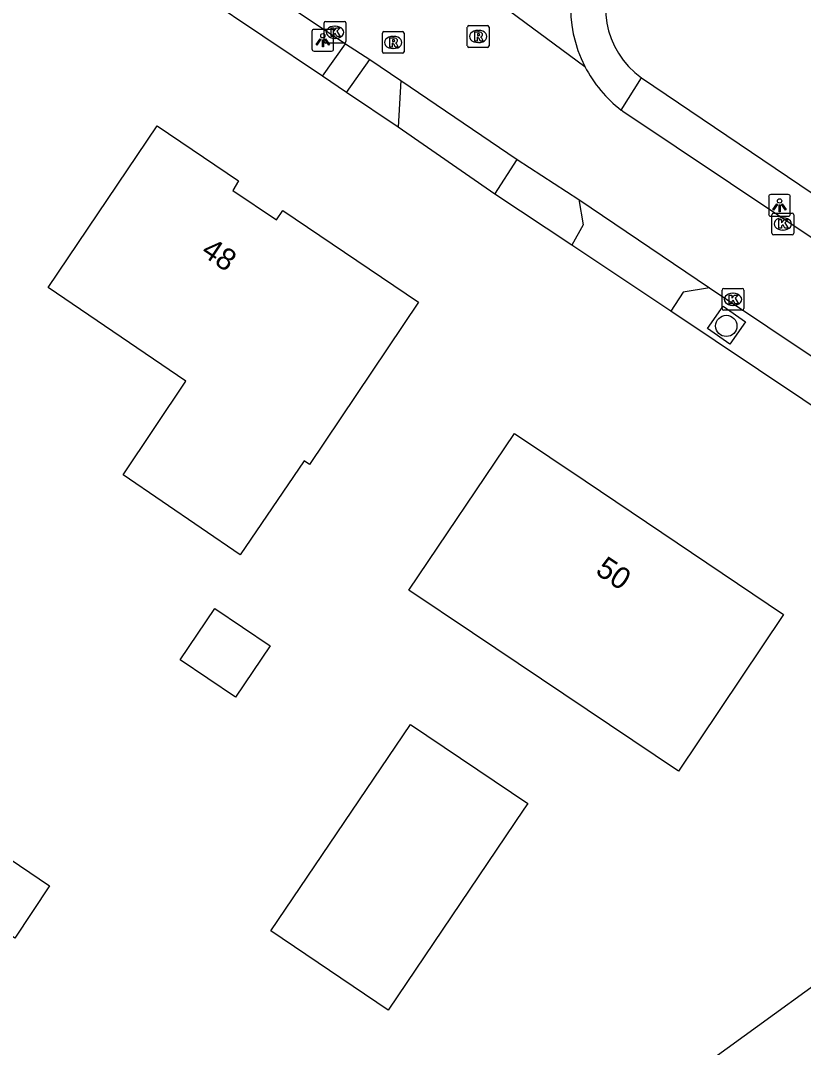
# Model space of a CAD drawing. Extents: x 163268 to 164360, y 381529 to 382285.
# Drawn here: x 164107.13 to 164143.15, y 381704.76 to 381751.97 of the extents above; entities that cross this region are included whole.
import ezdxf

# ---------------------------------------------------------------- set-up
doc = ezdxf.new("R2010")
doc.units = 0
for name, color, linetype in [('IMGEO_Boom', 7, 'Continuous'), ('IMGEO_Groenvoorziening', 7, 'Continuous'), ('IMGEO_Kolk', 7, 'Continuous'), ('IMGEO_Lichtpunt', 7, 'Continuous'), ('IMGEO_Pand', 7, 'Continuous'), ('IMGEO_Pand_nummerreeks', 7, 'Continuous'), ('IMGEO_Rijbaan_lokaal_open', 7, 'Continuous'), ('IMGEO_Rioolput', 7, 'Continuous'), ('IMGEO_Voetpad_halfverhard', 7, 'Continuous'), ('IMGEO_Voetpad_open', 7, 'Continuous')]:
    doc.layers.add(name, color=color, linetype=linetype)

msp = doc.modelspace()

# ---------------------------------------------------------------- linework, layer by layer
at = {"layer": 'IMGEO_Boom'}
msp.add_circle((164139.601, 381737.93), 0.489, dxfattribs=at)
at = {"layer": 'IMGEO_Groenvoorziening'}
msp.add_lwpolyline([(164146.786, 381709.887), (164104.06, 381678.938)], dxfattribs=at)
at = {"layer": 'IMGEO_Kolk'}
for p, q in [((164121.099, 381751.002), (164121.099, 381751.854)), ((164121.174, 381751.928), (164122.026, 381751.928)), ((164121.587, 381751.708), (164121.612, 381751.708)), ((164122.1, 381751.854), (164122.1, 381751.002)), ((164121.61, 381751.148), (164121.585, 381751.148)), ((164122.026, 381750.928), (164121.174, 381750.928)), ((164141.703, 381742.19), (164141.703, 381743.042)), ((164141.778, 381743.116), (164142.63, 381743.116)), ((164142.704, 381743.042), (164142.704, 381742.19)), ((164142.191, 381742.896), (164142.216, 381742.896)), ((164142.63, 381742.116), (164141.778, 381742.116)), ((164142.214, 381742.336), (164142.189, 381742.336)), ((164139.41, 381738.723), (164139.41, 381739.575)), ((164139.485, 381739.649), (164140.337, 381739.649)), ((164139.898, 381739.429), (164139.923, 381739.429)), ((164140.411, 381739.575), (164140.411, 381738.723)), ((164139.921, 381738.869), (164139.896, 381738.869)), ((164140.337, 381738.649), (164139.485, 381738.649))]:
    msp.add_line(p, q, dxfattribs=at)
for points in [[(164121.099, 381751.002), (164121.099, 381751.854)], [(164121.174, 381751.928), (164122.026, 381751.928)], [(164121.42, 381751.628), (164121.543, 381751.628), (164121.543, 381751.477), (164121.673, 381751.628), (164121.837, 381751.628), (164121.691, 381751.477), (164121.844, 381751.228), (164121.692, 381751.228), (164121.607, 381751.392), (164121.543, 381751.325), (164121.543, 381751.228), (164121.42, 381751.228), (164121.42, 381751.628)], [(164122.1, 381751.854), (164122.1, 381751.002)], [(164122.026, 381750.928), (164121.174, 381750.928)], [(164141.703, 381742.19), (164141.703, 381743.042)], [(164141.778, 381743.116), (164142.63, 381743.116)], [(164142.704, 381743.042), (164142.704, 381742.19)], [(164142.024, 381742.816), (164142.147, 381742.816), (164142.147, 381742.665), (164142.277, 381742.816), (164142.441, 381742.816), (164142.295, 381742.665), (164142.448, 381742.416), (164142.296, 381742.416), (164142.211, 381742.58), (164142.147, 381742.513), (164142.147, 381742.416), (164142.024, 381742.416), (164142.024, 381742.816)], [(164142.63, 381742.116), (164141.778, 381742.116)], [(164139.41, 381738.723), (164139.41, 381739.575)], [(164139.485, 381739.649), (164140.337, 381739.649)], [(164139.731, 381739.349), (164139.854, 381739.349), (164139.854, 381739.198), (164139.984, 381739.349), (164140.148, 381739.349), (164140.002, 381739.198), (164140.155, 381738.949), (164140.003, 381738.949), (164139.918, 381739.113), (164139.854, 381739.046), (164139.854, 381738.949), (164139.731, 381738.949), (164139.731, 381739.349)], [(164140.411, 381739.575), (164140.411, 381738.723)], [(164140.337, 381738.649), (164139.485, 381738.649)]]:
    msp.add_lwpolyline(points, dxfattribs=at)
for centre, start, end in [((164121.176, 381751.852), 91.552, 178.448), ((164121.176, 381751.852), 91.552, 178.448), ((164122.024, 381751.852), 1.552, 88.448), ((164122.024, 381751.852), 1.552, 88.448), ((164121.176, 381751.004), 181.552, 268.448), ((164121.176, 381751.004), 181.552, 268.448), ((164122.024, 381751.004), 271.552, 358.448), ((164122.024, 381751.004), 271.552, 358.448), ((164141.78, 381743.04), 91.552, 178.448), ((164141.78, 381743.04), 91.552, 178.448), ((164142.628, 381743.04), 1.552, 88.448), ((164142.628, 381743.04), 1.552, 88.448), ((164141.78, 381742.192), 181.552, 268.448), ((164141.78, 381742.192), 181.552, 268.448), ((164142.628, 381742.192), 271.552, 358.448), ((164142.628, 381742.192), 271.552, 358.448), ((164139.487, 381739.573), 91.552, 178.448), ((164139.487, 381739.573), 91.552, 178.448), ((164140.335, 381739.573), 1.552, 88.448), ((164140.335, 381739.573), 1.552, 88.448), ((164139.487, 381738.725), 181.552, 268.448), ((164139.487, 381738.725), 181.552, 268.448), ((164140.335, 381738.725), 271.552, 358.448), ((164140.335, 381738.725), 271.552, 358.448)]:
    msp.add_arc(centre, 0.0765, start, end, dxfattribs=at)
for centre, major_axis, ratio, start_param, end_param in [((164121.586, 381751.428), (-0.387, 0.002), 0.722429, 4.712389, 7.853982), ((164121.611, 381751.428), (-0.39, 0.002), 0.717154, 1.570796, 4.712389), ((164142.19, 381742.616), (-0.387, 0.002), 0.722429, 4.712389, 7.853982), ((164142.215, 381742.616), (-0.39, 0.002), 0.717154, 1.570796, 4.712389), ((164139.897, 381739.149), (-0.387, 0.002), 0.722429, 4.712389, 7.853982), ((164139.922, 381739.149), (-0.39, 0.002), 0.717154, 1.570796, 4.712389)]:
    msp.add_ellipse(centre, major_axis=major_axis, ratio=ratio, start_param=start_param, end_param=end_param, dxfattribs=at)
at = {"layer": 'IMGEO_Lichtpunt'}
for p, q in [((164121.444, 381751.562), (164120.636, 381751.562)), ((164121.444, 381751.562), (164120.636, 381751.562)), ((164120.542, 381751.467), (164120.542, 381750.66)), ((164120.542, 381751.467), (164120.542, 381750.66)), ((164121.538, 381750.66), (164121.538, 381751.467)), ((164121.538, 381750.66), (164121.538, 381751.467)), ((164120.636, 381750.566), (164121.444, 381750.566)), ((164120.636, 381750.566), (164121.444, 381750.566)), ((164142.453, 381743.97), (164141.645, 381743.97)), ((164142.453, 381743.97), (164141.645, 381743.97)), ((164141.551, 381743.875), (164141.551, 381743.068)), ((164141.551, 381743.875), (164141.551, 381743.068)), ((164142.547, 381743.068), (164142.547, 381743.875)), ((164142.547, 381743.068), (164142.547, 381743.875)), ((164141.645, 381742.974), (164142.453, 381742.974)), ((164141.645, 381742.974), (164142.453, 381742.974))]:
    msp.add_line(p, q, dxfattribs=at)
for points in [[(164120.916, 381751.131), (164120.955, 381751.103), (164120.767, 381750.841), (164120.729, 381750.868), (164120.916, 381751.131)], [(164121.018, 381751.083), (164121.065, 381751.083), (164121.065, 381750.761), (164121.018, 381750.761), (164121.018, 381751.083)], [(164121.128, 381751.103), (164121.166, 381751.13), (164121.353, 381750.868), (164121.314, 381750.84), (164121.128, 381751.103)], [(164141.925, 381743.539), (164141.964, 381743.511), (164141.776, 381743.249), (164141.738, 381743.276), (164141.925, 381743.539)], [(164142.027, 381743.491), (164142.074, 381743.491), (164142.074, 381743.169), (164142.027, 381743.169), (164142.027, 381743.491)], [(164142.137, 381743.511), (164142.175, 381743.538), (164142.362, 381743.276), (164142.323, 381743.248), (164142.137, 381743.511)]]:
    msp.add_lwpolyline(points, dxfattribs=at)
for centre in [(164121.041, 381751.265), (164142.05, 381743.673)]:
    msp.add_circle(centre, 0.0994, dxfattribs=at)
for centre, start, end in [((164120.636, 381751.467), 90, 180), ((164120.636, 381751.467), 90, 180), ((164121.444, 381751.467), 0, 90), ((164121.444, 381751.467), 0, 90), ((164120.636, 381750.66), 180, 270), ((164120.636, 381750.66), 180, 270), ((164121.444, 381750.66), 270, 0), ((164121.444, 381750.66), 270, 360), ((164141.645, 381743.875), 90, 180), ((164141.645, 381743.875), 90, 180), ((164142.453, 381743.875), 0, 90), ((164142.453, 381743.875), 0, 90), ((164141.645, 381743.068), 180, 270), ((164141.645, 381743.068), 180, 270), ((164142.453, 381743.068), 270, 0), ((164142.453, 381743.068), 270, 360)]:
    msp.add_arc(centre, 0.0946, start, end, dxfattribs=at)
at = {"layer": 'IMGEO_Pand'}
for points in [[(164114.732, 381735.393), (164108.407, 381739.688), (164113.426, 381747.129), (164117.168, 381744.593), (164116.895, 381744.157), (164118.909, 381742.798), (164119.2, 381743.229), (164125.439, 381739.017), (164120.426, 381731.564), (164120.18, 381731.729), (164117.234, 381727.408), (164111.863, 381731.084), (164114.732, 381735.393)], [(164129.858, 381732.987), (164133.114, 381730.8), (164142.228, 381724.669), (164140.264, 381721.739), (164137.398, 381717.465), (164127.932, 381723.818), (164125.003, 381725.784), (164129.858, 381732.987)], [(164116.074, 381724.94), (164118.617, 381723.221), (164117.021, 381720.865), (164114.478, 381722.584), (164116.074, 381724.94)], [(164125.081, 381719.609), (164130.464, 381715.97), (164130.292, 381715.717), (164124.045, 381706.473), (164118.656, 381710.123), (164125.081, 381719.609)], [(164105.212, 381714.383), (164108.47, 381712.185), (164106.868, 381709.786), (164103.61, 381711.984), (164105.212, 381714.383)]]:
    msp.add_lwpolyline(points, dxfattribs=at)
at = {"layer": 'IMGEO_Rijbaan_lokaal_open'}
for points in [[(164114.512, 381755.966), (164122.083, 381750.893)], [(164125.098, 381755.773), (164133.1, 381749.849)], [(164122.083, 381750.893), (164123.208, 381750.173)], [(164123.208, 381750.173), (164124.631, 381749.205)], [(164124.631, 381749.205), (164129.98, 381745.578)], [(164152.161, 381736.215), (164134.849, 381747.788), (164134.766, 381747.851)], [(164129.98, 381745.578), (164132.813, 381743.736)], [(164132.813, 381743.736), (164138.834, 381739.683)], [(164138.834, 381739.683), (164152.333, 381730.648), (164151.237, 381729.12)]]:
    msp.add_lwpolyline(points, dxfattribs=at)
for centre, radius, start, end in [((164138.421, 381752.588), 5.985, 146.2553, 207.2312), ((164138.438, 381752.606), 6.008, 207.3193, 232.3256)]:
    msp.add_arc(centre, radius, start, end, dxfattribs=at)
at = {"layer": 'IMGEO_Rioolput'}
for p, q in [((164127.688, 381750.809), (164127.688, 381751.661)), ((164127.763, 381751.735), (164128.615, 381751.735)), ((164128.689, 381751.661), (164128.689, 381750.809)), ((164123.778, 381750.534), (164123.778, 381751.386)), ((164123.853, 381751.46), (164124.705, 381751.46)), ((164124.266, 381751.24), (164124.291, 381751.24)), ((164124.779, 381751.386), (164124.779, 381750.534)), ((164128.176, 381751.515), (164128.201, 381751.515)), ((164124.289, 381750.68), (164124.264, 381750.68)), ((164128.615, 381750.735), (164127.763, 381750.735)), ((164128.199, 381750.955), (164128.174, 381750.955)), ((164124.705, 381750.46), (164123.853, 381750.46))]:
    msp.add_line(p, q, dxfattribs=at)
for points in [[(164127.688, 381750.809), (164127.688, 381751.661)], [(164127.763, 381751.735), (164128.615, 381751.735)], [(164128.689, 381751.661), (164128.689, 381750.809)], [(164123.778, 381750.534), (164123.778, 381751.386)], [(164123.853, 381751.46), (164124.705, 381751.46)], [(164124.367, 381751.158), (164124.115, 381751.16), (164124.115, 381750.76)], [(164124.293, 381751.079), (164124.239, 381751.079), (164124.239, 381750.998)], [(164124.779, 381751.386), (164124.779, 381750.534)], [(164128.277, 381751.433), (164128.025, 381751.435), (164128.025, 381751.035)], [(164128.025, 381751.035), (164128.149, 381751.035), (164128.149, 381751.197), (164128.16, 381751.197)], [(164128.203, 381751.354), (164128.149, 381751.354), (164128.149, 381751.273)], [(164128.149, 381751.273), (164128.201, 381751.273)], [(164128.207, 381751.168), (164128.278, 381751.035), (164128.418, 381751.035), (164128.353, 381751.161)], [(164124.115, 381750.76), (164124.239, 381750.76), (164124.239, 381750.922), (164124.25, 381750.922)], [(164124.239, 381750.998), (164124.291, 381750.998)], [(164124.297, 381750.893), (164124.368, 381750.76), (164124.508, 381750.76), (164124.443, 381750.886)], [(164128.615, 381750.735), (164127.763, 381750.735)], [(164124.705, 381750.46), (164123.853, 381750.46)]]:
    msp.add_lwpolyline(points, dxfattribs=at)
for centre, radius, start, end in [((164127.765, 381751.659), 0.0765, 91.552, 178.448), ((164127.765, 381751.659), 0.0765, 91.552, 178.448), ((164128.613, 381751.659), 0.0765, 1.552, 88.448), ((164128.613, 381751.659), 0.0765, 1.552, 88.448), ((164123.855, 381751.384), 0.0765, 91.552, 178.448), ((164123.855, 381751.384), 0.0765, 91.552, 178.448), ((164124.299, 381750.983), 0.0964, 77.0061, 93.1865), ((164124.313, 381751.04), 0.0378, 276.6634, 79.6772), ((164124.366, 381751.048), 0.109, 350.3612, 89.416), ((164124.703, 381751.384), 0.0765, 1.552, 88.448), ((164124.703, 381751.384), 0.0765, 1.552, 88.448), ((164128.159, 381751.144), 0.0533, 26.0293, 88.6989), ((164128.185, 381751.462), 0.19, 274.7715, 282.9687), ((164128.209, 381751.258), 0.0964, 77.0061, 93.1865), ((164128.223, 381751.315), 0.0378, 276.6634, 79.6772), ((164128.276, 381751.323), 0.109, 350.3612, 89.416), ((164128.274, 381751.323), 0.112, 277.5842, 350.9817), ((164128.258, 381751.108), 0.108, 29.5134, 73.7905), ((164124.249, 381750.869), 0.0533, 26.0293, 88.6989), ((164124.275, 381751.187), 0.19, 274.7715, 282.9687), ((164124.364, 381751.048), 0.112, 277.5842, 350.9817), ((164124.348, 381750.833), 0.108, 29.5134, 73.7905), ((164127.765, 381750.811), 0.0765, 181.552, 268.448), ((164127.765, 381750.811), 0.0765, 181.552, 268.448), ((164128.613, 381750.811), 0.0765, 271.552, 358.448), ((164128.613, 381750.811), 0.0765, 271.552, 358.448), ((164123.855, 381750.536), 0.0765, 181.552, 268.448), ((164123.855, 381750.536), 0.0765, 181.552, 268.448), ((164124.703, 381750.536), 0.0765, 271.552, 358.448), ((164124.703, 381750.536), 0.0765, 271.552, 358.448)]:
    msp.add_arc(centre, radius, start, end, dxfattribs=at)
for centre, major_axis, ratio, start_param, end_param in [((164128.175, 381751.235), (-0.387, 0.002), 0.722429, 4.712389, 7.853982), ((164124.265, 381750.96), (-0.387, 0.002), 0.722429, 4.712389, 7.853982), ((164124.29, 381750.96), (-0.39, 0.002), 0.717154, 1.570796, 4.712389), ((164128.2, 381751.235), (-0.39, 0.002), 0.717154, 1.570796, 4.712389)]:
    msp.add_ellipse(centre, major_axis=major_axis, ratio=ratio, start_param=start_param, end_param=end_param, dxfattribs=at)
at = {"layer": 'IMGEO_Voetpad_halfverhard'}
for points in [[(164121.018, 381749.415), (164112.795, 381754.939)], [(164135.698, 381749.337), (164153.631, 381737.233)], [(164124.51, 381747.062), (164122.136, 381748.652)], [(164132.496, 381741.641), (164128.958, 381743.983)], [(164139.77, 381737.092), (164138.744, 381737.806), (164139.459, 381738.832), (164140.485, 381738.117), (164139.77, 381737.092)], [(164151.237, 381729.12), (164137.052, 381738.606)]]:
    msp.add_lwpolyline(points, dxfattribs=at)
at = {"layer": 'IMGEO_Voetpad_open'}
for points in [[(164121.018, 381749.415), (164122.083, 381750.893)], [(164122.136, 381748.652), (164123.208, 381750.173)], [(164122.136, 381748.652), (164121.018, 381749.415)], [(164124.631, 381749.205), (164124.51, 381747.062)], [(164134.766, 381747.851), (164135.698, 381749.337)], [(164128.958, 381743.983), (164124.51, 381747.062)], [(164128.958, 381743.983), (164129.98, 381745.578)], [(164132.813, 381743.736), (164133.023, 381742.576), (164132.496, 381741.641)], [(164137.052, 381738.606), (164132.496, 381741.641)], [(164138.834, 381739.683), (164137.621, 381739.486), (164137.052, 381738.606)]]:
    msp.add_lwpolyline(points, dxfattribs=at)
msp.add_arc((164138.02, 381752.573), 3.983, 146.5308, 234.3313, dxfattribs=at)

# ---------------------------------------------------------------- texts
at = {"layer": 'IMGEO_Pand_nummerreeks'}
for s, rotation, p in [('48', 326.0029, (164115.388, 381741.217)), ('50', 326.083, (164133.532, 381726.564))]:
    msp.add_text(s, height=1, rotation=rotation, dxfattribs=at).set_placement(p)

doc.saveas('drawing.dxf')
